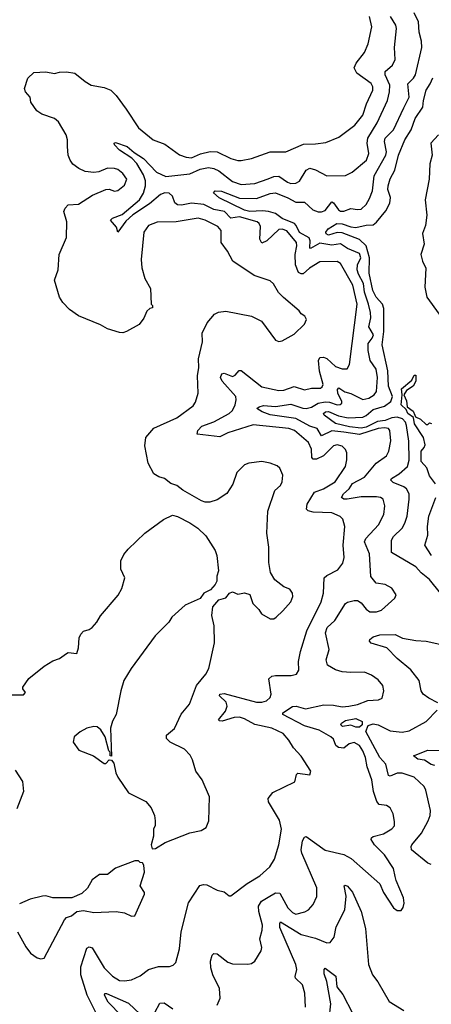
# Model space of a CAD drawing. Extents: x 2087054 to 2277909, y 548907 to 753496.
# Tile 316 of 444: x 2184403 to 2186805, y 695562 to 701317. Entities that reach past the tile are written whole.
import ezdxf

# ---------------------------------------------------------------- set-up
doc = ezdxf.new("R2010")
doc.units = 0

msp = doc.modelspace()

# ---------------------------------------------------------------- linework, layer by layer
at = {"layer": '0CON20XD'}
for points in [[(2185943.2, 699693.2), (2185913.2, 699723.2), (2185883, 699773), (2185865, 699791.2), (2185771.7, 699821.7), (2185645.6, 699905.6), (2185615, 699963.3), (2185578, 700015), (2185577.5, 700085), (2185558.7, 700108.7), (2185485.7, 700145), (2185445, 700156.7), (2185315, 700134.6), (2185205, 700134.5), (2185155, 700114.3), (2185126.7, 700075), (2185111.5, 699915), (2185115.8, 699865.8), (2185133.6, 699803.6), (2185166.4, 699746.4), (2185170, 699655), (2185177, 699647), (2185177, 699633), (2185161.7, 699628.3), (2185145, 699612.5), (2185127, 699573), (2185100, 699535), (2185025, 699494.2), (2185005, 699487.1), (2184985, 699488.6), (2184915, 699510), (2184875, 699532.9), (2184745, 699585.6), (2184693.8, 699623.8), (2184655, 699664), (2184635.7, 699695), (2184605.7, 699795), (2184627.1, 699855), (2184632, 699945), (2184675.4, 700044.6), (2184677.9, 700135), (2184660, 700195), (2184667.5, 700215), (2184685, 700234), (2184745, 700239.2), (2184828.2, 700291.8), (2184905, 700324.2), (2184925, 700327.1), (2184955, 700315.7), (2184975, 700319.4), (2185015, 700350), (2185027.3, 700385), (2185005, 700418.2), (2184975, 700440.9), (2184955, 700448.1), (2184915, 700449.4), (2184865, 700428.6), (2184835, 700424.3), (2184785, 700430.6), (2184747.3, 700447.3), (2184713.1, 700473.1), (2184697.1, 700495), (2184685.4, 700525), (2184682.1, 700575), (2184682.1, 700615), (2184674.6, 700645), (2184629.4, 700719.4), (2184605, 700740), (2184531.2, 700765), (2184502.5, 700785), (2184466.7, 700835), (2184463.3, 700865), (2184436.2, 700895), (2184430, 700915), (2184450.8, 700975), (2184485, 701009.2), (2184555, 701012.5), (2184605, 701002), (2184635, 701011.2), (2184675, 701012), (2184725, 701003.8), (2184783.8, 700955), (2184820, 700935), (2184895, 700921.4), (2184935, 700904.2), (2184965, 700874), (2185024.2, 700795), (2185095.7, 700685), (2185181.4, 700615), (2185250, 700590), (2185335, 700526.4), (2185373.4, 700513.4), (2185405, 700510.3), (2185457.5, 700532.5), (2185515, 700546.1), (2185554.8, 700544.8), (2185635, 700506.2), (2185675, 700493.1), (2185695, 700494.3), (2185755, 700506), (2185865, 700544.2), (2185955, 700544.3), (2186059.8, 700590.2), (2186128.7, 700591.3), (2186190, 700600), (2186265, 700631.1), (2186359, 700701), (2186405, 700758.9), (2186426.2, 700825), (2186462.8, 700905), (2186462.8, 700925), (2186453.3, 700945), (2186369.5, 701005), (2186354.4, 701035), (2186366.4, 701063.6), (2186415.6, 701125), (2186436.7, 701175), (2186457.1, 701275), (2186443.5, 701335)], [(2184932.5, 700145), (2184943.6, 700156.4), (2185001.1, 700178.9), (2185101.6, 700265), (2185125, 700302.5), (2185137.3, 700345), (2185136, 700375), (2185125, 700410), (2185086.6, 700476.6), (2185057.4, 700507.4), (2184984.4, 700555), (2184956, 700585), (2184953.8, 700595), (2184961.7, 700598.3), (2185030, 700575), (2185070, 700540), (2185124.6, 700505), (2185201.2, 700425), (2185255, 700401.2), (2185395, 700415.2), (2185455, 700442.4), (2185505, 700452.4), (2185535, 700447.5), (2185565, 700434.1), (2185645, 700372.2), (2185695, 700353.8), (2185775, 700359.2), (2185853.1, 700386.9), (2185885, 700400.7), (2185915, 700402.7), (2185965, 700367.3), (2185985, 700360.3), (2186015, 700361.2), (2186036.2, 700373.8), (2186075, 700437.8), (2186095, 700449.6), (2186129.3, 700439.3), (2186195, 700404.4), (2186305, 700406.9), (2186342.5, 700425), (2186426.6, 700495), (2186439.7, 700535), (2186431.4, 700595), (2186434.1, 700625), (2186489.2, 700715), (2186549.2, 700845), (2186561.9, 700895), (2186563.8, 700935), (2186535.3, 700995), (2186535.3, 701014.7), (2186579.4, 701050.6), (2186593.2, 701085), (2186590, 701155), (2186601.8, 701265), (2186597.7, 701285), (2186567.6, 701335)], [(2185543.6, 700316.4), (2185580.8, 700315), (2185685, 700273.9), (2185785, 700272.7), (2185865, 700301), (2185895, 700304.4), (2185966.7, 700276.7), (2186015, 700250), (2186065, 700250.4), (2186112.5, 700205), (2186145, 700194.2), (2186165, 700194.2), (2186185, 700202.7), (2186225, 700251.8), (2186235, 700247.5), (2186263.3, 700205), (2186275, 700198.1), (2186295, 700197.9), (2186335, 700214.1), (2186375, 700207.1), (2186395, 700210.4), (2186425, 700236.7), (2186445, 700271.4), (2186462.4, 700317.6), (2186472.4, 700405), (2186539.7, 700525), (2186543.8, 700545), (2186532.1, 700605), (2186535.2, 700624.8), (2186585, 700672.9), (2186645, 700802.5), (2186675.8, 700865), (2186667.1, 700942.9), (2186700.3, 700975), (2186712.1, 700995), (2186750.3, 701155), (2186748.1, 701191.9), (2186734.2, 701245), (2186731.2, 701305), (2186705, 701357.9)], [(2186517.5, 699417.5), (2186528.5, 699495), (2186528.5, 699628.5), (2186519.2, 699655), (2186483.7, 699695), (2186464.3, 699735), (2186441.5, 699835), (2186443.5, 699925), (2186425.2, 699995), (2186385, 700032.3), (2186285, 700071.6), (2186255, 700073.8), (2186205, 700057.8), (2186192.2, 700065), (2186190, 700075), (2186202.5, 700095), (2186254.5, 700125.5), (2186285, 700124.2), (2186335, 700106.9), (2186365, 700103.3), (2186425, 700117), (2186465, 700117.8), (2186485, 700132.9), (2186539.6, 700200.4), (2186562.5, 700245), (2186566.9, 700276.9), (2186552, 700325), (2186553.3, 700345), (2186565, 700386), (2186592.4, 700437.6), (2186614.3, 700525), (2186650.3, 700615), (2186686.8, 700673.2), (2186710.1, 700739.9), (2186756.2, 700805), (2186758.9, 700845), (2186774.1, 700905), (2186798.7, 700941.3), (2186813.4, 700976.6)], [(2186846.2, 700645), (2186802.7, 700595), (2186810, 700525), (2186795.7, 700475), (2186793.2, 700385), (2186770, 700265), (2186778.9, 700175), (2186771.2, 700115), (2186752.8, 700067.3), (2186764.1, 700005), (2186743.9, 699945), (2186753.3, 699905), (2186772.2, 699865), (2186767.3, 699752.7), (2186778.8, 699695), (2186850, 699595)], [(2184846.8, 695515), (2184795.5, 695615.5), (2184760, 695735), (2184759.9, 695780.1), (2184795, 695890), (2184807, 695897), (2184825, 695891.9), (2184895.2, 695775.2), (2184945, 695727.3), (2184985, 695701.8), (2185015, 695698.5), (2185055, 695705.6), (2185105, 695729.4), (2185154.7, 695765.3), (2185213.4, 695783.4), (2185276.6, 695783.4), (2185298.7, 695791.3), (2185314.2, 695805.8), (2185334.4, 695885.6), (2185344.5, 695985), (2185388.1, 696155), (2185454.4, 696255.6), (2185475, 696262.5), (2185495, 696260), (2185555, 696228.9), (2185595, 696220), (2185625, 696196), (2185635, 696196), (2185730.9, 696269.1), (2185805, 696313.3), (2185863.1, 696365), (2185890.3, 696409.7), (2185915.5, 696495), (2185930.9, 696585), (2185918.8, 696638.8), (2185854.4, 696745), (2185853.1, 696765), (2185879.3, 696800.7), (2186007.7, 696862.3), (2186017.5, 696905), (2186025, 696912.5), (2186095, 696903.3), (2186102.5, 696925), (2186045, 697013.3), (2186001.2, 697061.2), (2185974.2, 697105), (2185940, 697145), (2185875, 697176.9), (2185775, 697196.6), (2185715, 697231.1), (2185685, 697240.4), (2185655, 697238.7), (2185585, 697217.5), (2185568.5, 697218.5), (2185562.2, 697225), (2185603.4, 697275), (2185613.5, 697305), (2185608.2, 697328.2), (2185569.4, 697365), (2185570, 697375), (2185595, 697379.6), (2185785, 697328.1), (2185815, 697327.6), (2185843.3, 697336.7), (2185863.8, 697355), (2185869.6, 697375), (2185855.7, 697465), (2185875, 697479.4), (2185895, 697484.5), (2185986.9, 697483.1), (2186017.9, 697492.1), (2186032.5, 697515), (2186030, 697565), (2186042.1, 697625), (2186078.9, 697745), (2186162.9, 697915), (2186175.3, 697964.7), (2186180, 698055), (2186195, 698069.1), (2186259.3, 698100.7), (2186288.7, 698141.3), (2186296.5, 698173.5), (2186290.6, 698245), (2186300, 698355), (2186288.6, 698398.6), (2186273.1, 698413.1), (2186225, 698434.7), (2186115, 698438.4), (2186085.9, 698445.9), (2186076.9, 698456.9), (2186081.1, 698485), (2186123.9, 698556.1), (2186175, 698574.1), (2186242.9, 698615), (2186305, 698706.2), (2186312.2, 698745), (2186311.4, 698785), (2186304.2, 698805), (2186283.8, 698825), (2186255, 698831.8), (2186233.7, 698826.3), (2186175, 698767.9), (2186135, 698748.2), (2186115, 698747.5), (2186107.5, 698757.5), (2186106.6, 698806.6), (2186087.7, 698845), (2186006.4, 698915), (2185972.9, 698927.1), (2185765, 698948.2), (2185617.2, 698902.8), (2185571.1, 698878.9), (2185438, 698895), (2185442.4, 698915), (2185465, 698941.7), (2185535, 698966.6), (2185625.5, 699015), (2185645, 699032.9), (2185660.5, 699065), (2185666.7, 699095), (2185663.1, 699115), (2185583.3, 699203.3), (2185574.3, 699225), (2185582.6, 699247.4), (2185595, 699250.4), (2185645, 699232.3), (2185660.4, 699239.6), (2185684.2, 699265.8), (2185695, 699266), (2185815, 699170.4), (2185915, 699149.6), (2185945, 699152.5), (2186005, 699173.3), (2186065, 699153.5), (2186105, 699162.7), (2186157.5, 699162.5), (2186168.8, 699171.2), (2186173.1, 699185), (2186152.2, 699262.2), (2186147.4, 699325), (2186155, 699342.7), (2186175, 699343.7), (2186195, 699336.2), (2186245, 699289.7), (2186285, 699276.2), (2186313.1, 699276.9), (2186328.1, 699301.9), (2186372.9, 699655), (2186347.6, 699765), (2186275, 699892.5), (2186255, 699904.4), (2186155, 699901.2), (2186093.1, 699865), (2186057.9, 699832.1), (2186045, 699830.7), (2186030.3, 699840.3), (2186012.3, 699885), (2186011.2, 699945), (2186020.8, 699995), (2186018.6, 700015), (2185962.4, 700082.4), (2185935, 700092), (2185915, 700090.8), (2185845, 700024.1), (2185815, 700010), (2185803.6, 700033.6), (2185808.1, 700108.1), (2185800.7, 700125), (2185788.2, 700135), (2185685, 700164.8), (2185635, 700157.7), (2185598.8, 700195), (2185535, 700206.7), (2185476.5, 700236.5), (2185405, 700245.1), (2185346.4, 700233.6), (2185322.9, 700235), (2185307.4, 700247.4), (2185295, 700286.5), (2185275, 700303.8), (2185250, 700305), (2185225, 700295.2), (2185159.7, 700240.3), (2185063.1, 700176.9), (2185021.3, 700138.7), (2184975, 700074.3), (2184967.8, 700105), (2184932.5, 700145)], [(2185555, 695556.7), (2185573, 695597), (2185568.5, 695655), (2185529.5, 695735), (2185518.2, 695775), (2185516.7, 695815), (2185525, 695850), (2185535, 695858.8), (2185555, 695856.2), (2185618, 695808), (2185645, 695798.5), (2185735, 695795.7), (2185755, 695800), (2185775, 695814), (2185811.4, 695875), (2185815.6, 695894.4), (2185804.6, 695945), (2185818, 695995), (2185819.1, 696025), (2185798.4, 696105), (2185797.2, 696135), (2185813.6, 696165), (2185851.9, 696188.1), (2185895, 696213.1), (2185920.8, 696210.8), (2185967.3, 696125), (2185995, 696098.5), (2186015, 696089.6), (2186067.7, 696102.3), (2186088.6, 696115), (2186114.6, 696145.4), (2186137.6, 696192.4), (2186136.8, 696243.2), (2186048.8, 696445), (2186045.3, 696464.7), (2186053.3, 696516.7), (2186065, 696538.1), (2186075, 696543.1), (2186185, 696463.8), (2186295, 696438.1), (2186337.1, 696415), (2186505.5, 696265.5), (2186525.8, 696215), (2186585, 696126.7), (2186605, 696110), (2186629.3, 696110.7), (2186641.7, 696128.3), (2186645.9, 696154.1), (2186642, 696185), (2186600, 696285), (2186595, 696310), (2186585, 696356.2), (2186530.9, 696435), (2186473.6, 696495), (2186454.5, 696525), (2186455.7, 696535), (2186466.2, 696543.8), (2186525, 696559.1), (2186575, 696586.7), (2186590, 696605), (2186590.6, 696630.6), (2186581.9, 696675), (2186565, 696710), (2186543.5, 696723.5), (2186499.8, 696729.8), (2186486.8, 696746.8), (2186467.1, 696805), (2186458.7, 696875), (2186429.7, 696949.7), (2186421.6, 697005), (2186405, 697044.5), (2186385, 697075.3), (2186355, 697091.9), (2186325.5, 697085), (2186295, 697059.7), (2186262.5, 697062.5), (2186248.2, 697075), (2186235, 697111.9), (2186219.4, 697125), (2186150.6, 697165), (2186065, 697189.3), (2185937.5, 697255), (2185938.6, 697265), (2185995, 697303.5), (2186015.5, 697304.5), (2186071.5, 697288.5), (2186178.3, 697311.7), (2186235, 697310.8), (2186285, 697301.1), (2186323.3, 697305), (2186373.8, 697315), (2186435, 697337.8), (2186497.7, 697342.3), (2186518.3, 697351.7), (2186528, 697395), (2186522, 697425), (2186495, 697458), (2186456.2, 697485), (2186415, 697504.3), (2186335, 697500.9), (2186285, 697505.4), (2186245, 697517.9), (2186200, 697545), (2186191.2, 697575), (2186208.2, 697635), (2186187.4, 697732.6), (2186197.7, 697765), (2186242, 697805), (2186303.6, 697905), (2186315, 697912.5), (2186355, 697923.1), (2186375, 697921.4), (2186395, 697909.2), (2186425, 697870.8), (2186446.5, 697856.5), (2186485, 697855.5), (2186515, 697865.7), (2186592.5, 697935), (2186600, 697955), (2186573.8, 697995), (2186535, 698015.6), (2186483.8, 698023.8), (2186452.4, 698062.4), (2186443.8, 698195), (2186414.6, 698265), (2186423.8, 698285), (2186496.2, 698365), (2186527.9, 698425), (2186532.9, 698475), (2186523.8, 698513.8), (2186508.8, 698525), (2186485, 698529.1), (2186395, 698529), (2186313.7, 698513.7), (2186293.8, 698515), (2186280, 698525), (2186292.3, 698545), (2186325.9, 698575), (2186345, 698605.9), (2186415, 698642.9), (2186482.5, 698725), (2186542.8, 698767.3), (2186556.8, 698795), (2186568.2, 698855), (2186562.3, 698915), (2186555, 698927.1), (2186532, 698932), (2186495, 698927.6), (2186385, 698891.9), (2186295, 698905.3), (2186225, 698913.5), (2186165, 698885.5), (2186138.1, 698928.1), (2186095, 698941.1), (2186015, 698986.8), (2185865, 699006.6), (2185818.2, 699025), (2185787.5, 699045), (2185800, 699055), (2185825, 699061.2), (2185895, 699055.2), (2185985, 699070.4), (2186055, 699046.4), (2186075, 699045.2), (2186105, 699053), (2186144.2, 699075.8), (2186185, 699083.1), (2186211.2, 699081.2), (2186255, 699066.1), (2186273.1, 699066.9), (2186282.3, 699075), (2186281.9, 699085), (2186259.7, 699135), (2186258.2, 699155), (2186265, 699165.6), (2186301.1, 699141.1), (2186335, 699131.5), (2186405, 699096.7), (2186440, 699105), (2186471.1, 699125), (2186485.3, 699144.7), (2186491.9, 699225), (2186483.2, 699275), (2186448.4, 699325), (2186437.4, 699382.6), (2186436.5, 699423.5), (2186460.6, 699455), (2186466.7, 699475), (2186441.3, 699521.3), (2186451.3, 699575), (2186449.4, 699605), (2186439.3, 699655), (2186414.9, 699724.9), (2186410.1, 699775), (2186379.5, 699829.5), (2186372.1, 699855), (2186374.9, 699885.1), (2186393.7, 699925), (2186385, 699951.2), (2186315, 699979.3), (2186275, 700007.9), (2186225, 699998.5), (2186155, 700011.4), (2186100.6, 699980.6), (2186095.4, 699985.4), (2186097.7, 700025), (2186092.8, 700042.8), (2186035, 700073.5), (2186016.7, 700115), (2186006, 700126), (2185934.8, 700154.8), (2185895, 700184.1), (2185854.2, 700195), (2185819.2, 700199.2), (2185745, 700195.1), (2185715, 700203.1), (2185566.2, 700275), (2185534, 700305), (2185543.6, 700316.4)], [(2184355, 697370), (2184425, 697370), (2184436.7, 697385), (2184420, 697405), (2184420, 697415), (2184455, 697466.7), (2184545, 697538.8), (2184595, 697568.8), (2184635, 697583.3), (2184675, 697612.5), (2184685, 697617.5), (2184735, 697612.5), (2184745.8, 697645), (2184749.2, 697705), (2184758.8, 697725), (2184775, 697743.3), (2184807.7, 697752.3), (2184825.9, 697764.1), (2184853.3, 697795), (2184875, 697832.5), (2184977.3, 697952.7), (2184997.7, 697992.3), (2185016.7, 698055), (2184992.5, 698105), (2184992.5, 698155), (2185009.3, 698190.7), (2185035, 698222.5), (2185132.5, 698315), (2185242.5, 698395), (2185295, 698421.2), (2185323.9, 698413.9), (2185396.1, 698376.1), (2185442.5, 698345), (2185489.5, 698299.5), (2185543.6, 698213.6), (2185553.3, 698185), (2185563.3, 698095), (2185553.3, 698065), (2185552.5, 698035), (2185543.6, 698016.4), (2185516.1, 697983.9), (2185476.7, 697965), (2185456, 697934), (2185367.5, 697895), (2185290, 697825), (2185272.5, 697795), (2185193.3, 697715), (2185053.8, 697525), (2185010.8, 697455), (2184992, 697395), (2184966, 697255), (2184945, 697217.5), (2184933.2, 697176.8), (2184938.3, 697011.7), (2184930, 697015), (2184930, 697035), (2184923, 697043), (2184902, 697125), (2184876.8, 697166.8), (2184854.1, 697184.1), (2184835, 697186), (2184795, 697175.6), (2184755, 697154.4), (2184720, 697125), (2184714.4, 697094.4), (2184747.7, 697047.7), (2184833.6, 697013.6), (2184895, 696970), (2184905, 696970), (2184925, 696990), (2184938.3, 696988.3), (2184951.7, 696971.7), (2184963.3, 696915), (2184975, 696890), (2185038.3, 696798.3), (2185138.3, 696748.3), (2185170.7, 696710.7), (2185190, 696665), (2185193.3, 696635), (2185193, 696607), (2185183.3, 696585), (2185183.3, 696545), (2185170, 696495), (2185175, 696470), (2185195, 696472.5), (2185252.3, 696507.7), (2185395, 696563.8), (2185461.7, 696578.3), (2185490, 696595), (2185506.7, 696635), (2185510, 696775), (2185467.5, 696875), (2185430, 696925), (2185411.7, 696991.7), (2185398.3, 697018.3), (2185365, 697053.3), (2185280, 697095), (2185260, 697115), (2185260, 697135), (2185306.1, 697173.9), (2185345, 697257.5), (2185392.7, 697317.3), (2185433.5, 697425), (2185488.5, 697491.5), (2185507.1, 697525), (2185540, 697675), (2185537.5, 697775), (2185523.8, 697835), (2185530, 697885), (2185565, 697926.7), (2185605, 697937.5), (2185627.5, 697965), (2185645, 697973.3), (2185675, 697960), (2185715, 697966.7), (2185745, 697957.5), (2185762.5, 697905), (2185799.2, 697869.2), (2185814.1, 697844.1), (2185864.2, 697814.2), (2185885, 697816), (2185900, 697825), (2185938.9, 697861.1), (2185985.7, 697915), (2185995.8, 697945), (2185994, 697965), (2185979.2, 697989.2), (2185945, 698001.2), (2185892.3, 698042.3), (2185866.7, 698085), (2185856.7, 698145), (2185856.4, 698233.6), (2185844, 698315), (2185850.8, 698445), (2185891.2, 698565), (2185923.8, 698595), (2185934, 698615), (2185938, 698655), (2185920, 698695), (2185905, 698708.8), (2185865, 698724), (2185815, 698734.2), (2185740, 698725), (2185715, 698716), (2185670.3, 698669.7), (2185646.9, 698603.1), (2185611.7, 698548.3), (2185555, 698510), (2185513, 698497), (2185485, 698497.5), (2185463.9, 698503.9), (2185355, 698567.5), (2185320, 698595), (2185285, 698606.7), (2185246.7, 698635), (2185215, 698644.3), (2185185, 698662.9), (2185151.5, 698725), (2185133.4, 698826.6), (2185139.5, 698875), (2185185, 698930), (2185320.2, 698989.8), (2185415, 699060.8), (2185429.3, 699080.7), (2185444.4, 699135), (2185440.9, 699235), (2185447.8, 699285), (2185445.6, 699335), (2185469.3, 699435), (2185467.5, 699485), (2185497.1, 699545), (2185538.8, 699595), (2185563.2, 699606.8), (2185605, 699614), (2185755, 699583.8), (2185814.4, 699554.4), (2185895, 699443.3), (2185915, 699436), (2185935, 699440.8), (2186005, 699478.8), (2186065, 699537.5), (2186076.7, 699565), (2186067.5, 699585), (2186045, 699597.5), (2186033.3, 699615), (2185943.2, 699693.2)], [(2186859.3, 697965), (2186795, 698044.5), (2186745, 698083.6), (2186715, 698118.8), (2186573.1, 698203.1), (2186571.8, 698275), (2186585, 698296.2), (2186634.3, 698345.7), (2186651.1, 698375), (2186664.3, 698415.7), (2186676.4, 698515), (2186675.3, 698545), (2186659.3, 698575), (2186645, 698586.1), (2186581.5, 698611.5), (2186568.5, 698625), (2186573.5, 698635), (2186618.2, 698661.8), (2186665.4, 698705), (2186676.6, 698743.4), (2186673.1, 698853.1), (2186660.3, 698945), (2186654.5, 698965), (2186636.4, 698985), (2186605, 698994.2), (2186575, 698990.3), (2186535, 698975.3), (2186491.5, 698968.5), (2186425, 698935.3), (2186395, 698929.3), (2186327.5, 698937.5), (2186245, 698957.7), (2186178.9, 699005), (2186176.4, 699015), (2186188.1, 699025), (2186205, 699027.5), (2186262.4, 699002.4), (2186319.9, 698989.9), (2186405, 698994), (2186425, 699003.1), (2186465, 699039.4), (2186532.3, 699057.7), (2186568.3, 699085), (2186578, 699115), (2186555.7, 699175), (2186552, 699265), (2186517.5, 699417.5)], [(2186829.4, 698605), (2186795, 698651.2), (2186778, 698698), (2186746.7, 698735), (2186746, 698795), (2186763.8, 698816.2), (2186768.3, 698831.7), (2186759.3, 698875), (2186706.5, 698955), (2186702, 698992), (2186668.6, 699015), (2186659.1, 699039.1), (2186629.2, 699065), (2186634, 699124), (2186630.1, 699159.9), (2186690.7, 699209.3), (2186705, 699240), (2186715, 699240), (2186714, 699205), (2186698.9, 699175), (2186661.1, 699148.9), (2186645.6, 699125), (2186659.4, 699089.4), (2186664.2, 699054.2), (2186698.3, 699028.3), (2186708.6, 699005), (2186712.5, 698995), (2186742.4, 698982.4), (2186775, 698950), (2186785, 698950), (2186795, 698960), (2186806.4, 698956.4)], [(2186805.7, 698185), (2186767.1, 698245), (2186784.6, 698305), (2186782.2, 698355), (2186791.4, 698415), (2186830.8, 698525)], [(2186844, 697325), (2186790.8, 697350.8), (2186757.5, 697375), (2186746.2, 697395), (2186733.8, 697455), (2186686.4, 697516.4), (2186605, 697583.2), (2186544.7, 697644.7), (2186453.8, 697673.8), (2186443.8, 697685), (2186446.2, 697695), (2186465, 697710.8), (2186505, 697721.5), (2186595, 697724.5), (2186637.8, 697702.2), (2186715, 697688), (2186775, 697684.6), (2186855, 697667.3)], [(2186805, 696378.6), (2186785, 696387.5), (2186690, 696465), (2186686.9, 696485), (2186692.2, 696495), (2186747.4, 696562.6), (2186785.8, 696635), (2186798.4, 696665), (2186800.7, 696695), (2186773.4, 696813.4), (2186762.5, 696835), (2186705, 696888.9), (2186635, 696913.5), (2186605, 696912.6), (2186565, 696895.4), (2186555, 696898.5), (2186539.6, 696965), (2186505, 697005.4), (2186422.5, 697157.5), (2186437.4, 697192.6), (2186465, 697201.5), (2186495, 697195.3), (2186565, 697160.3), (2186635, 697153.6), (2186675, 697160), (2186775, 697214.2), (2186839.5, 697280.5)], [(2186365, 697181.6), (2186335, 697194.1), (2186287.5, 697185), (2186276.4, 697195), (2186280.9, 697205), (2186305, 697221.7), (2186365, 697232.1), (2186401.8, 697215), (2186402.1, 697195), (2186385, 697181.9), (2186365, 697181.6)], [(2186825, 696957.3), (2186803.8, 696963.8), (2186765, 696989.2), (2186726.2, 696995), (2186701.2, 697015), (2186785, 697046.6), (2186895, 697046.2)], [(2184375, 696930), (2184418.8, 696865), (2184424, 696805), (2184386, 696705)], [(2184525, 695827.5), (2184545, 695832.5), (2184663.3, 696055), (2184675, 696068.8), (2184705, 696080), (2184735, 696103.8), (2184775, 696110), (2184835, 696099.2), (2184965, 696104), (2185015, 696096.7), (2185055, 696077.5), (2185075, 696080), (2185130, 696205), (2185130, 696215), (2185105.7, 696255), (2185130, 696335), (2185127.5, 696375), (2185118.3, 696388.3), (2185105, 696390), (2185095, 696400), (2185075, 696400), (2184962.3, 696357.7), (2184915, 696320), (2184868.3, 696321.7), (2184825, 696290), (2184798.3, 696241.7), (2184765, 696210), (2184706.4, 696183.6), (2184596.4, 696183.6), (2184555, 696196), (2184536.1, 696193.9), (2184462.7, 696177.3), (2184401.2, 696148.8)], [(2186070.5, 695545), (2186066.4, 695626.4), (2186052.2, 695675), (2186013.1, 695715), (2186010, 695725), (2186020, 695765), (2186014.1, 695795), (2185921.8, 696011.8), (2185920, 696035), (2185925, 696043.3), (2186045, 695969.4), (2186129.5, 695949.5), (2186195, 695920.9), (2186215, 695922.7), (2186238, 695955), (2186249.7, 696015), (2186300.8, 696115), (2186308.6, 696195), (2186296.4, 696253.6), (2186301.7, 696258.3), (2186315, 696253.3), (2186345, 696217.3), (2186395.3, 696105), (2186420.8, 696005), (2186438.1, 695795), (2186462.5, 695735), (2186493.6, 695693.6), (2186558.8, 695578.8), (2186645, 695525.8)], [(2184390, 695985), (2184438, 695898), (2184465, 695860), (2184505, 695833.3), (2184525, 695827.5)], [(2186209.7, 695475), (2186217.8, 695565), (2186194.7, 695695), (2186179.5, 695740.5), (2186178.8, 695765), (2186185, 695773.3), (2186247.3, 695727.3), (2186252.9, 695665), (2186288.5, 695618.5), (2186345, 695511.2)], [(2184997, 695495), (2184918.1, 695575), (2184896.5, 695615), (2184900, 695625), (2184908.8, 695625), (2185038.2, 695568.2), (2185105, 695505.3)], [(2185192.1, 695515), (2185220.5, 695569.5), (2185245, 695570.9), (2185295.5, 695535)]]:
    msp.add_lwpolyline(points, dxfattribs=at)

doc.saveas('drawing.dxf')
